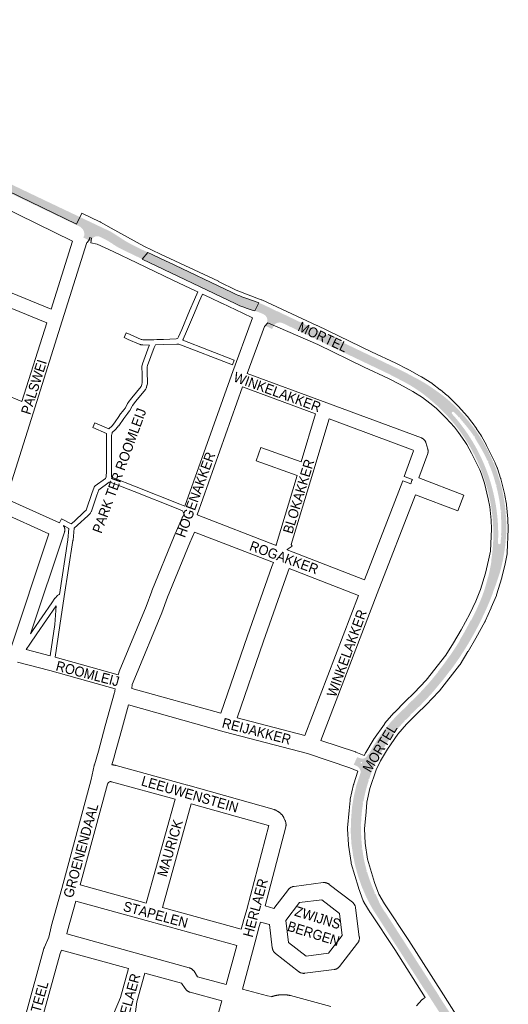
# Paper-space layout 'Layout1' of a CAD drawing. Header units: metres. Extents: x 123097 to 144122, y 392739 to 407589.
# Tile 502 of 510: x 138839 to 139216, y 402455 to 403215. Entities that reach past the tile are written whole.
import ezdxf
from ezdxf.enums import TextEntityAlignment as Align

# ---------------------------------------------------------------- set-up
doc = ezdxf.new("R2010")
doc.units = ezdxf.units.M
doc.header["$MEASUREMENT"] = 0
for name, color, linetype, lineweight in [('gs-anno-wegen algemeen tekst', 7, 'Continuous', 0), ('gs-knt-paden', 7, 'Continuous', 0), ('gs-knt-wegen algemeen', 7, 'Continuous', 0), ('ir-ARC-asfalt-hoofdwegen-te inspecteren', 5, 'Continuous', 0)]:
    doc.layers.add(name, color=color, linetype=linetype, lineweight=lineweight)
doc.styles.add('Style-Arial', font='arial.ttf')

psp = doc.layouts.get("Layout1")

# ---------------------------------------------------------------- hatches: boundary and pattern name
at = {"layer": 'ir-ARC-asfalt-hoofdwegen-te inspecteren', "linetype": 'Continuous', "lineweight": 13, "extrusion": (0, 0, -1)}
h = psp.add_hatch(color=5, dxfattribs=at)
h.paths.add_polyline_path([(-138918.063, 403037.45, 0.0312413), (-138911.682, 403041.07, -0.0243256), (-138905.304, 403045.089), (-138900.883, 403047.304, -0.3606798), (-138894.577, 403045.421), (-138893.693, 403043.85), (-138893.519, 403043.937), (-138893.532, 403043.964), (-138893.245, 403044.105), (-138888.536, 403046.415), (-138888.242, 403046.559), (-138888.089, 403046.656), (-138888.744, 403048.358), (-138888.882, 403048.73, -0.1458204), (-138887.755, 403052.796, -0.1699004), (-138883.962, 403055.824), (-138858.397, 403068.104), (-138835.241, 403079.174), (-138822.564, 403085.172), (-138782.308, 403104.392), (-138774.73, 403108.01), (-138769.64, 403110.453), (-138742.91, 403123.283), (-138740.391, 403124.288, -0.1420269), (-138737.342, 403124.415, -0.1642696), (-138734.376, 403122.53), (-138729.229, 403125.796), (-138730.12, 403127.693, -0.1378181), (-138730.318, 403129.768, -0.1402567), (-138729.386, 403131.662), (-138724.263, 403136.359), (-138723.18, 403137.305), (-138722.123, 403138.281, 0.0167745), (-138719.7, 403140.746), (-138651.454, 403214.734), (-138646.71, 403219.745, -0.0489753), (-138645.748, 403220.518, -0.0437905), (-138644.785, 403221.036), (-138643.31, 403221.55, -0.0599803), (-138642.042, 403221.674, -0.0623102), (-138640.722, 403221.476), (-138638.717, 403220.976), (-138637.98, 403220.655), (-138637.508, 403221.277), (-138655.533, 403234.956, -0.157054), (-138653.121, 403229.96, -0.1770462), (-138654.434, 403223.9), (-138655.92, 403221.753), (-138656.083, 403221.866), (-138659.624, 403216.58), (-138660.722, 403215.099), (-138661.843, 403213.635), (-138662.485, 403212.822), (-138662.974, 403212.202), (-138664.128, 403210.788), (-138720.01, 403150.142), (-138721.679, 403148.415), (-138725.703, 403144.436), (-138727.82, 403142.463), (-138728.618, 403141.781, -0.0260045), (-138737.592, 403134.751, -0.0259936), (-138747.387, 403128.61), (-138754.528, 403124.999), (-138852.444, 403078.191), (-138860.09, 403074.545), (-138890.818, 403059.944), (-138891.481, 403059.63, -0.3353331), (-138891.917, 403059.423), (-138905.32, 403053.076, 0.0434332), (-138913.524, 403048.499), (-138917.209, 403046.105, -0.032521), (-138928.179, 403039.873), (-138937.823, 403035.201), (-138933.385, 403030.104)])
h.paths.add_polyline_path([(-138651.915, 403221.8), (-138648.459, 403226.738), (-138647.011, 403227.789, -0.2471646), (-138646.74, 403227.782, -0.2270153), (-138646.594, 403227.571), (-138647.097, 403225.973), (-138650.964, 403221.135, -0.2771344), (-138651.639, 403221.186, -0.2739094)], flags=16)
at = {"layer": 'ir-ARC-asfalt-hoofdwegen-te inspecteren', "linetype": 'Continuous', "lineweight": 13}
psp.add_hatch(color=5, dxfattribs=at).paths.add_polyline_path([(139002.999, 403004.14, 0.0326598), (139014.902, 402999.42), (139023.072, 402996.612), (139023.07, 402996.437), (139023.382, 402996.296), (139020.464, 402989.981), (139018.426, 402990.711, -0.0318854), (139005.783, 402995.392), (138933.385, 403030.104), (138937.823, 403035.201), (138941.157, 403033.586), (138952.478, 403028.201), (138953.349, 403027.885)])
h = psp.add_hatch(color=5, dxfattribs=at)
h.paths.add_polyline_path([(139200.183, 402372.853, 0.2923704), (139200.161, 402373.121), (139199.825, 402377.318), (139198.356, 402385.522), (139196.187, 402392.624), (139192.881, 402400.581), (139189.896, 402405.93), (139187.363, 402409.869, 0.3714798), (139187.186, 402410.144), (139163.167, 402447.49), (139163.361, 402447.641), (139162.68, 402448.673), (139152.748, 402464.096), (139152.415, 402464.604), (139152.258, 402464.503), (139110.89, 402528.85, 0.5907761), (139110.66, 402529.223), (139106.473, 402537.255), (139102.868, 402545.636), (139099.884, 402554.14), (139097.559, 402562.921), (139096.175, 402569.777), (139094.915, 402578.632), (139094.388, 402588.169), (139094.705, 402597.668), (139095.419, 402606.955), (139095.621, 402608.15, 0.2452563), (139095.66, 402608.378), (139096.905, 402615.736), (139098.959, 402624.383), (139100.553, 402629.051, 0.3112435), (139100.645, 402629.32), (139102.185, 402633.831, 0.1939099), (139099.64, 402638.382), (139098.957, 402638.628), (139096.72, 402639.66), (139099.324, 402645.373), (139101.402, 402644.73), (139102.765, 402644.366, 0.3369308), (139107.026, 402646.431), (139107.74, 402647.453), (139108.622, 402648.228), (139112.003, 402654.283), (139115.912, 402660.299), (139120.286, 402666.356), (139125.012, 402672.121), (139129.926, 402677.483), (139134.703, 402682.109), (139136.105, 402683.401), (139138.521, 402685.858), (139139.497, 402687.036), (139143.591, 402690.845, 0.0202709), (139153.179, 402701.071), (139153.316, 402701.031), (139153.718, 402701.498, 0.010093), (139161.224, 402710.551), (139161.776, 402711.218), (139161.674, 402711.397, 0.0244106), (139170.628, 402723.527), (139170.74, 402723.608), (139170.88, 402723.572), (139173.169, 402726.992), (139176.986, 402732.87), (139178.708, 402735.605), (139178.492, 402735.782, 0.0179411), (139186.962, 402751.006), (139187.276, 402751.046), (139187.5, 402751.433, 0.0212062), (139192.849, 402762.531, 0.0500573), (139200.296, 402784.427), (139200.418, 402784.469), (139200.524, 402784.856, 0.0241345), (139202.924, 402796.501), (139202.993, 402796.897), (139202.788, 402796.946, 0.0789651), (139202.952, 402837.774, 0.028308), (139199.727, 402853.007, 0.1249649), (139199.695, 402853.126, 0.0279093), (139194.837, 402867.689, 0.2287331), (139194.757, 402867.891, 0.0221159), (139189.756, 402878.985, 0.1702225), (139189.681, 402879.132, 0.0059661), (139188.162, 402882.044, 0.0922213), (139157.516, 402919.986, 0.0651193), (139134.071, 402936.009), (139123.856, 402941.329), (139072.341, 402965.912), (139072.089, 402966.223), (139061.146, 402971.436), (139041.788, 402980.657, 0.3540182), (139035.158, 402978.992), (139034.9, 402978.401), (139034.681, 402977.901), (139033.707, 402976.093), (139028.792, 402978.414), (139029.469, 402979.965), (139029.655, 402980.358), (139029.81, 402980.764, 0.2742805), (139028.602, 402986.474), (139027.517, 402987.185), (139025.804, 402988.042), (139023.051, 402989.178), (139020.464, 402989.981), (139023.382, 402996.296), (139024.789, 402995.752), (139027.36, 402994.671), (139037.617, 402989.721), (139037.739, 402989.684), (139037.815, 402989.759), (139132.142, 402944.695, -0.0107832), (139143.497, 402938.754, -0.0340785), (139155.946, 402931.442, -0.0232819), (139167.996, 402922.626, -0.0337697), (139178.776, 402912.444, -0.0233775), (139188.52, 402900.923, -0.0302146), (139196.603, 402888.848, -0.0313399), (139203.616, 402875.013, -0.0358332), (139208.573, 402861.652, -0.0395855), (139212.282, 402846.702, -0.0296728), (139214.144, 402831.862, -0.0297061), (139214.321, 402816.682), (139213.972, 402812.094), (139213.679, 402809.173), (139213.255, 402806.107), (139212.473, 402801.341), (139211.959, 402798.133), (139211.666, 402796.656), (139210.789, 402792.952), (139209.815, 402789.14, -0.0211881), (139204.192, 402772.827), (139204.304, 402772.686, -0.0178461), (139197.726, 402756.982), (139196.65, 402754.683, -0.013141), (139190.693, 402742.897, -0.0360356), (139171.257, 402712.323), (139171.127, 402712.355), (139171.017, 402712.206, -0.0200126), (139160.116, 402698.591), (139159.887, 402698.321), (139159.969, 402698.227, -0.0229736), (139144.803, 402682.194), (139141.021, 402678.698), (139140.911, 402678.712), (139140.316, 402678.085), (139140.559, 402677.764), (139139.709, 402676.948), (139136.813, 402674.105), (139136.532, 402674.39), (139135.997, 402673.865), (139136.277, 402673.579), (139136.545, 402673.842, 0.0372595), (139125.122, 402660.326), (139125.122, 402660.325), (139124.799, 402660.56), (139124.358, 402659.954), (139124.682, 402659.719), (139124.902, 402660.022, 0.0369092), (139115.702, 402645.114), (139115.704, 402645.113), (139115.349, 402645.299), (139115.002, 402644.634), (139115.356, 402644.449), (139115.53, 402644.781), (139114.152, 402642.058, 0.0267266), (139109.4, 402630.897), (139108.654, 402628.565), (139108.273, 402628.687), (139108.045, 402627.973), (139108.423, 402627.852, 0.0338712), (139104.143, 402610.992), (139104.144, 402610.992), (139103.751, 402611.064), (139103.614, 402610.327), (139104.008, 402610.254), (139104.076, 402610.623, 0.0401212), (139102.383, 402593.218), (139101.985, 402593.227), (139101.969, 402592.477), (139102.369, 402592.468, 0.0362024), (139103.28, 402575.162), (139103.281, 402575.162), (139102.884, 402575.114), (139102.975, 402574.369), (139103.373, 402574.418), (139103.371, 402574.418, 0.0414535), (139106.858, 402557.43), (139106.859, 402557.43), (139106.475, 402557.318), (139106.685, 402556.598), (139107.069, 402556.71), (139106.964, 402557.07, 0.0332493), (139113.003, 402540.771), (139113.004, 402540.771), (139112.639, 402540.608), (139112.945, 402539.923), (139113.31, 402540.087), (139113.157, 402540.429), (139114.68, 402537.316), (139116.886, 402532.188), (139120.072, 402526.727), (139120.367, 402526.17), (139120.597, 402526.322), (139162.555, 402461.1), (139162.452, 402460.968), (139162.999, 402460.222), (139170.024, 402449.321), (139171.301, 402447.576), (139195.602, 402409.936), (139199.952, 402402.91), (139203.485, 402396.404), (139203.266, 402396.294), (139203.305, 402396.225, -0.0928612), (139208.725, 402373.676), (139208.726, 402373.529), (139208.984, 402373.563), (139208.89, 402367.324), (139207.837, 402359.247), (139205.881, 402351.026), (139202.327, 402338.763), (139182.272, 402269.093), (139180.45, 402263.236), (139178.758, 402258.787), (139177.698, 402256.35), (139176.585, 402253.954), (139174.332, 402249.741), (139172.361, 402246.146), (139171.942, 402245.454), (139171.6, 402245.661), (139171.212, 402245.019), (139171.554, 402244.812), (139171.748, 402245.133), (139168.456, 402239.219), (139165.856, 402233.468), (139165.492, 402233.632), (139165.183, 402232.949), (139165.45, 402232.829), (139159.55, 402227.915, -0.0231958), (139161.701, 402234.359, -0.038131), (139164.285, 402239.757), (139165.325, 402241.471, 0.2055184), (139165.438, 402242.219), (139165.254, 402242.641), (139164.748, 402242.639, 0.1940099), (139164.103, 402242.235), (139163, 402240.564, 0.031909), (139160.01, 402235.078, 0.0532273), (139156.607, 402225.464), (139152.027, 402221.65), (139152.082, 402222.775), (139152.19, 402222.867), (139152.27, 402222.991), (139152.739, 402224.147), (139152.769, 402224.14), (139152.892, 402224.655), (139152.911, 402224.728, -0.1075421), (139163.198, 402246.751), (139165.453, 402249.873), (139165.456, 402249.87), (139165.896, 402250.478), (139165.892, 402250.481), (139166.575, 402251.426, 0.0627139), (139174.088, 402265.736), (139173.78, 402265.799), (139175.17, 402269.573), (139175.724, 402271.338), (139175.733, 402271.335), (139175.836, 402271.696), (139176.176, 402272.89), (139176.256, 402272.868), (139195.763, 402340.521), (139198.984, 402352.523), (139200.263, 402361.206), (139200.491, 402369.004)])
h.paths.add_polyline_path([(139178.634, 402907.094), (139178.144, 402907.662), (139178.448, 402907.923), (139178.937, 402907.355)], flags=16)
h.paths.add_polyline_path([(139206.61, 402855.201), (139206.424, 402855.927), (139206.811, 402856.027), (139206.998, 402855.3)], flags=16)
h.paths.add_polyline_path([(139210.193, 402835.083), (139210.111, 402835.829), (139210.509, 402835.872), (139210.59, 402835.127)], flags=16)
h.paths.add_polyline_path([(139154.647, 402228.37), (139154.647, 402229.37), (139155.647, 402229.37), (139155.647, 402228.37)], flags=16)
h.paths.add_polyline_path([(139101.974, 402640.607), (139101.974, 402641.607), (139102.974, 402641.607), (139102.974, 402640.607)], flags=16)
h.paths.add_polyline_path([(139174.045, 402911.906, 0.9671782), (139172.604, 402910.482), (139175.274, 402907.477, -0.0364506), (139187.258, 402891.038, -0.0727411), (139203.14, 402854.878, -0.0702365), (139208.223, 402816.018), (139208.067, 402810.835, 0.9315424), (139210.055, 402810.751), (139210.447, 402815.977), (139210.44, 402815.677), (139210.84, 402815.667), (139210.858, 402816.417), (139210.458, 402816.427), (139210.52, 402818.961), (139210.562, 402822.121), (139210.561, 402825.885), (139210.484, 402829.874), (139210.406, 402831.833), (139210.297, 402833.707), (139210.152, 402835.446), (139209.788, 402838.78), (139209.376, 402841.886), (139208.901, 402844.858), (139208.347, 402847.792), (139207.698, 402850.782), (139206.938, 402853.924), (139206.512, 402855.581), (139205.676, 402858.661), (139204.832, 402861.521), (139203.948, 402864.246), (139202.992, 402866.921), (139201.93, 402869.631), (139200.731, 402872.462), (139200.099, 402873.885), (139200.218, 402873.631), (139200.58, 402873.8), (139200.262, 402874.479), (139199.9, 402874.309), (139198.575, 402877.136), (139197.092, 402880.066), (139195.588, 402882.842), (139194.035, 402885.562), (139189.937, 402892.44), (139190.279, 402892.644), (139189.895, 402893.288), (139189.551, 402893.083), (139189.668, 402892.887), (139188.937, 402894.064), (139188.153, 402895.239), (139187.366, 402896.344), (139185.713, 402898.515), (139183.264, 402901.622), (139180.859, 402904.507), (139178.384, 402907.383)], flags=16)

# ---------------------------------------------------------------- linework, layer by layer
at = {"layer": 'gs-anno-wegen algemeen tekst', "color": 7, "linetype": 'Continuous', "flags": 128}
for points in [[(138745.728, 403039.469), (138863.103, 402991.456)], [(138890.849, 403042.858), (138871.814, 402982.433), (138849.318, 402911.021), (138828.487, 402844.895)], [(138863.103, 402991.456), (138879.65, 403043.983)], [(138859.78, 402980.909), (138741.545, 403029.274)], [(138840.616, 402920.074), (138859.78, 402980.909)], [(138966.503, 402839.257), (139002.357, 402940.339), (139002.372, 402940.381), (139018.504, 402984.709)], [(139027.817, 402978.077), (139014.601, 402941.761)], [(139027.819, 402978.08), (139027.817, 402978.077)], [(138717.684, 402971.124), (138840.616, 402920.074)], [(139014.601, 402941.761), (139075.982, 402919.02), (139148.986, 402891.974), (139149.233, 402891.875), (139149.476, 402891.765), (139149.712, 402891.643), (139149.943, 402891.51), (139150.166, 402891.366), (139150.383, 402891.211), (139150.592, 402891.046), (139150.792, 402890.871), (139150.984, 402890.687), (139151.167, 402890.494), (139151.34, 402890.292), (139151.504, 402890.081), (139151.656, 402889.864), (139151.799, 402889.639), (139151.93, 402889.407), (139152.05, 402889.17), (139152.158, 402888.926), (139152.254, 402888.678), (139152.339, 402888.426), (139153.896, 402883.361), (139153.965, 402883.115), (139154.023, 402882.865), (139154.07, 402882.614), (139154.104, 402882.36), (139154.127, 402882.105), (139154.138, 402881.849), (139154.137, 402881.594), (139154.124, 402881.338), (139154.1, 402881.083), (139154.063, 402880.83), (139154.015, 402880.579), (139153.955, 402880.33), (139153.884, 402880.084), (139153.802, 402879.846), (139153.801, 402879.841), (139153.799, 402879.838)], [(139010.875, 402931.389), (138975.792, 402832.48)], [(139067.298, 402910.485), (139010.875, 402931.389)], [(139153.799, 402879.838), (139146.906, 402861.076)], [(138828.487, 402844.895), (138869.564, 402826.415)], [(138831.05, 402726.536), (138861.435, 402817.988), (138825.154, 402834.312)], [(138872.672, 402824.234), (138872.751, 402824.126), (138872.9, 402823.901), (138873.038, 402823.67), (138873.164, 402823.431), (138873.278, 402823.187), (138873.381, 402822.937), (138873.471, 402822.683), (138873.548, 402822.424), (138873.613, 402822.163), (138873.665, 402821.898), (138873.704, 402821.631), (138873.729, 402821.362), (138873.742, 402821.093), (138873.741, 402820.823), (138873.727, 402820.554), (138873.7, 402820.285), (138873.66, 402820.019), (138873.607, 402819.754), (138873.541, 402819.493), (138873.462, 402819.235), (138847.388, 402740.759)], [(138843.843, 402728.517), (138862.409, 402723.664)], [(138866.319, 402722.62), (138914.807, 402709.113)], [(138912.52, 402698.311), (138862.126, 402712.348), (138837.112, 402718.886)]]:
    psp.add_lwpolyline(points, dxfattribs=at)
for points in [[(139036.864, 402808.921), (139036.865, 402808.97), (139036.886, 402809.231), (139036.919, 402809.491), (139036.964, 402809.749), (139037.022, 402810.004), (139037.091, 402810.257), (139052.986, 402862.996), (139021.387, 402874.212, -0.3852218), (139021.381, 402874.224), (139025.06, 402884.592, -0.3852232), (139025.072, 402884.598), (139056.17, 402873.56), (139067.298, 402910.485)], [(139077.652, 402906.649), (139065.053, 402864.843), (139048.414, 402809.637), (139049.224, 402808.479, -0.3903688), (139049.222, 402808.466), (139045.25, 402805.686)], [(139141.957, 402859.807), (139135.571, 402862.153, -0.3866372), (139135.566, 402862.165), (139142.816, 402881.899), (139142.605, 402882.586), (139077.652, 402906.649)]]:
    psp.add_lwpolyline(points, format="xyb", dxfattribs=at)
at = {"layer": 'gs-knt-paden', "color": 7, "linetype": 'Continuous', "flags": 128}
for points in [[(138869.564, 402826.415), (138871.156, 402829.519, -0.3689777), (138871.169, 402829.523), (138878.707, 402825.657), (138880.88, 402827.503), (138888.698, 402834.765), (138890.209, 402836.228), (138890.584, 402836.892), (138894.691, 402848.99), (138894.696, 402849.006), (138896.399, 402853.891), (138896.432, 402853.978), (138896.469, 402854.065), (138896.51, 402854.149), (138896.555, 402854.231), (138896.603, 402854.311), (138896.656, 402854.389), (138896.712, 402854.465), (138896.771, 402854.537), (138896.834, 402854.607), (138896.899, 402854.674), (138896.968, 402854.737), (138897.04, 402854.797), (138897.114, 402854.854), (138905.194, 402860.732), (138905.445, 402861.084), (138905.783, 402861.929), (138905.821, 402866.164), (138905.858, 402893.79), (138905.859, 402893.848), (138905.907, 402895.435), (138905.908, 402895.462), (138895.391, 402899.994, -0.3846669), (138895.386, 402900.007), (138896.97, 402903.681, -0.3846707), (138896.982, 402903.686), (138907.734, 402899.053), (138910.179, 402901.235), (138912.099, 402903.671), (138915.963, 402909.381), (138915.998, 402909.43), (138916.034, 402909.478), (138919.217, 402913.623), (138919.244, 402913.658), (138920.469, 402915.183), (138922.177, 402918.532), (138922.214, 402918.601), (138922.254, 402918.668), (138922.296, 402918.734), (138922.668, 402919.291), (138922.67, 402919.295), (138922.672, 402919.298), (138922.715, 402919.361), (138922.763, 402919.424), (138925.461, 402922.845), (138925.483, 402922.873), (138932.683, 402931.684), (138932.928, 402932.178), (138933.246, 402933.504), (138933.448, 402934.582), (138933.345, 402942.821), (138933.283, 402945.251), (138933.19, 402946.835), (138933.187, 402946.927), (138933.188, 402947.019), (138933.193, 402947.11), (138933.203, 402947.202), (138933.216, 402947.293), (138933.234, 402947.383), (138933.581, 402948.965), (138933.603, 402949.056), (138933.63, 402949.147), (138933.66, 402949.236), (138938.946, 402963.426), (138938.978, 402963.506), (138939.014, 402963.585), (138939.045, 402963.648), (138933.872, 402963.767), (138933.784, 402963.772), (138933.697, 402963.781), (138932.456, 402963.941), (138932.36, 402963.956), (138932.265, 402963.976), (138932.171, 402963.999), (138932.078, 402964.028), (138931.369, 402964.264), (138931.282, 402964.295), (138931.195, 402964.331), (138922.69, 402968.068), (138919.612, 402969.379, -0.3847898), (138919.607, 402969.392), (138921.175, 402973.073, -0.3847871), (138921.187, 402973.077), (138924.276, 402971.762), (138924.297, 402971.753), (138932.727, 402968.049), (138933.163, 402967.904), (138934.08, 402967.785), (138940.574, 402967.724), (138942.553, 402967.777), (138944.691, 402967.836), (138949.758, 402968.088), (138949.798, 402968.09), (138959.749, 402968.389), (138960.347, 402968.683), (138960.87, 402968.94), (138961.538, 402969.899), (138964.019, 402975.689), (138970.093, 402990.095), (138973.717, 402998.784), (138973.74, 402998.837), (138976.437, 403004.814), (138975.177, 403005.383), (138975.146, 403005.397), (138957.157, 403013.885), (138929.343, 403027.121), (138929.336, 403027.125), (138910.948, 403035.967), (138898.789, 403041.653), (138893.739, 403042.665, -0.3704492), (138893.732, 403042.676), (138894.416, 403046.088)], [(139018.504, 402984.709), (139011.06, 402988.278), (138994.809, 402995.948), (138994.798, 402995.953), (138986.134, 403000.105), (138986.114, 403000.116), (138980.072, 403003.097), (138977.416, 402997.21), (138973.802, 402988.544), (138973.799, 402988.537), (138967.717, 402974.111), (138965.153, 402968.127), (138965.119, 402968.053), (138965.082, 402967.98), (138965.042, 402967.908), (138965, 402967.838), (138964.954, 402967.77), (138964.766, 402967.5), (139004.488, 402952.105, -0.3540682), (139004.493, 402952.094), (139003.047, 402948.362, -0.3540719), (139003.036, 402948.357), (138961.853, 402964.318), (138960.864, 402964.481), (138960.776, 402964.454), (138960.683, 402964.431), (138960.59, 402964.413), (138960.495, 402964.399), (138960.4, 402964.389), (138960.305, 402964.384), (138949.938, 402964.073), (138943.78, 402963.789), (138942.653, 402961.86), (138937.477, 402947.965), (138937.22, 402946.792), (138937.298, 402945.452), (138937.3, 402945.387), (138937.364, 402942.911), (138937.365, 402942.884), (138937.47, 402934.433), (138937.469, 402934.354), (138937.466, 402934.274), (138937.459, 402934.195), (138937.449, 402934.116), (138937.436, 402934.038), (138937.188, 402932.715), (138937.178, 402932.666), (138937.167, 402932.617), (138936.785, 402931.02), (138936.762, 402930.932), (138936.734, 402930.845), (138936.703, 402930.76), (138936.668, 402930.676), (138936.63, 402930.593), (138936.182, 402929.692), (138936.14, 402929.612), (138936.095, 402929.535), (138936.046, 402929.459), (138935.994, 402929.386), (138935.939, 402929.315), (138928.607, 402920.343), (138925.97, 402916.998), (138925.705, 402916.602), (138923.957, 402913.172), (138923.918, 402913.099), (138923.876, 402913.028), (138923.831, 402912.959), (138923.783, 402912.891), (138923.733, 402912.826), (138922.392, 402911.157), (138919.259, 402907.078), (138915.388, 402901.357), (138915.346, 402901.298), (138915.302, 402901.24), (138913.228, 402898.608), (138913.172, 402898.54), (138913.113, 402898.475), (138913.051, 402898.412), (138912.987, 402898.352), (138910.4, 402896.044), (138910.195, 402895.702), (138909.915, 402894.972), (138909.878, 402893.755), (138909.841, 402866.151), (138909.841, 402866.136), (138909.803, 402861.987), (138910.604, 402861.325), (138928.759, 402854.236), (138962.459, 402840.928), (138962.481, 402840.92), (138966.254, 402839.38), (138966.33, 402839.347), (138966.404, 402839.311), (138966.477, 402839.272), (138966.503, 402839.257)], [(139030.484, 402980.781), (139030.498, 402980.766, -0.3902844), (139030.498, 402980.753), (139027.819, 402978.08)]]:
    psp.add_lwpolyline(points, format="xyb", dxfattribs=at)
for points in [[(139027.819, 402978.08), (139027.817, 402978.077)], [(138966.082, 402832.636), (138965.66, 402833.552), (138964.557, 402835.713), (138964.503, 402835.752), (138960.972, 402837.194), (138927.286, 402850.495), (138908.688, 402857.76), (138907.894, 402857.728), (138899.988, 402851.974), (138898.495, 402847.69), (138894.33, 402835.421), (138894.298, 402835.333), (138894.262, 402835.246), (138894.221, 402835.161), (138894.177, 402835.078), (138893.566, 402833.997), (138893.517, 402833.914), (138893.463, 402833.834), (138893.406, 402833.757), (138893.346, 402833.682), (138893.282, 402833.611), (138893.214, 402833.542), (138891.479, 402831.862), (138891.449, 402831.833), (138883.583, 402824.527), (138883.517, 402824.468), (138880.913, 402822.256), (138880.071, 402812.919), (138880.064, 402812.856), (138880.055, 402812.793), (138873.338, 402769.388), (138869.927, 402747.235), (138866.319, 402722.62)], [(138847.388, 402740.759), (138848.935, 402742.982), (138863.668, 402764.57), (138863.681, 402764.59), (138866.134, 402768.094), (138866.192, 402768.173), (138866.254, 402768.248), (138866.32, 402768.321), (138868.137, 402770.245), (138868.202, 402770.311), (138868.271, 402770.375), (138868.343, 402770.435), (138868.417, 402770.491), (138868.494, 402770.545), (138868.573, 402770.594), (138868.655, 402770.64), (138868.738, 402770.682), (138869.529, 402771.056), (138876.073, 402813.344), (138876.861, 402822.085), (138872.672, 402824.234)], [(138862.409, 402723.664), (138865.95, 402747.825), (138865.952, 402747.84), (138866.961, 402762.264), (138852.25, 402740.708), (138852.24, 402740.693), (138846.626, 402732.627), (138843.843, 402728.517)]]:
    psp.add_lwpolyline(points, dxfattribs=at)
at = {"layer": 'gs-knt-wegen algemeen', "color": 7, "linetype": 'Continuous', "flags": 128}
for points in [[(138634.458, 403211.605), (138648.28, 403198.576), (138674.005, 403176.809), (138674.025, 403176.792), (138721.551, 403136.244), (138728.53, 403130.426), (138737.314, 403126.226), (138769.545, 403111.279), (138807.417, 403093.826), (138807.569, 403093.754), (138829.787, 403082.807), (138882.714, 403056.975)], [(138879.65, 403043.983), (138824.066, 403071.112), (138824.044, 403071.122), (138801.891, 403082.037), (138769.348, 403097.034)], [(138909.613, 403053.829), (138934.735, 403040.161), (138947.688, 403033.931), (138992.23, 403012.937), (138992.4, 403012.853), (139005.908, 403005.997), (139025.354, 402998.702), (139025.578, 402998.613), (139025.798, 402998.516), (139068.294, 402978.874), (139068.408, 402978.821), (139110.356, 402958.441), (139129.088, 402949.675), (139129.268, 402949.588), (139138.15, 402945.094), (139138.385, 402944.969), (139148.782, 402939.163), (139149.005, 402939.032), (139156.93, 402934.184), (139157.122, 402934.062), (139157.31, 402933.932), (139157.494, 402933.797), (139163.55, 402929.151), (139163.698, 402929.035), (139168.846, 402924.843), (139169.016, 402924.7), (139169.181, 402924.552), (139169.34, 402924.397), (139177.241, 402916.493), (139177.362, 402916.368), (139177.48, 402916.24), (139184.181, 402908.777), (139184.305, 402908.635), (139184.425, 402908.49), (139187.952, 402904.071), (139188.053, 402903.941), (139188.152, 402903.808), (139191.432, 402899.24), (139191.58, 402899.025), (139194.956, 402893.817), (139195.096, 402893.599), (139195.228, 402893.377), (139199.117, 402886.469), (139199.209, 402886.299), (139199.296, 402886.127), (139205.773, 402872.837), (139205.856, 402872.66), (139205.934, 402872.481), (139207.467, 402868.788), (139207.563, 402868.542), (139207.649, 402868.292), (139210.071, 402860.79), (139210.137, 402860.573), (139210.195, 402860.354), (139213.26, 402847.972), (139213.303, 402847.787), (139213.341, 402847.601), (139214.61, 402840.792), (139214.656, 402840.508), (139214.69, 402840.223), (139215.729, 402829.422), (139215.745, 402829.225), (139215.755, 402829.027), (139216.002, 402821.97), (139216.006, 402821.722), (139216, 402821.475), (139215.258, 402803.434), (139215.242, 402803.173), (139215.216, 402802.912), (139215.179, 402802.652), (139215.131, 402802.394), (139213.567, 402794.769), (139213.525, 402794.579), (139211.102, 402784.329), (139211.052, 402784.131), (139210.996, 402783.935), (139207.009, 402770.807), (139206.942, 402770.598), (139206.867, 402770.391), (139206.786, 402770.187), (139202.9, 402760.896), (139202.824, 402760.722), (139198.181, 402750.472), (139198.072, 402750.244), (139197.955, 402750.021), (139191.04, 402737.448), (139190.953, 402737.294), (139184.947, 402727.043), (139184.883, 402726.936), (139178.827, 402717.04), (139178.689, 402716.824), (139178.542, 402716.614), (139178.388, 402716.409), (139162.792, 402696.615), (139162.606, 402696.389), (139162.41, 402696.172), (139152.718, 402685.921), (139152.597, 402685.796), (139152.472, 402685.674), (139145.583, 402679.13), (139137.476, 402670.922), (139130.879, 402663.317), (139122.824, 402651.716), (139117.325, 402642.545), (139113.936, 402635.628), (139113.915, 402635.586), (139109.249, 402621.194), (139106.798, 402610.582), (139106.229, 402603.291), (139106.221, 402603.195), (139105.002, 402590.079), (139105.568, 402579.012), (139107.469, 402566.648), (139112.788, 402548.73), (139116.087, 402539.665), (139120.536, 402532.292), (139139.288, 402503.926), (139139.356, 402503.821), (139165.94, 402461.871), (139197.441, 402412.334)], [(138893.055, 403046.744), (138893.004, 403046.47), (138892.93, 403046.159), (138892.841, 403045.852), (138892.737, 403045.55), (138892.618, 403045.253), (138892.485, 403044.963), (138892.338, 403044.679), (138892.177, 403044.403), (138892.003, 403044.135), (138891.816, 403043.876), (138891.616, 403043.627), (138891.405, 403043.387), (138891.182, 403043.159), (138890.947, 403042.941), (138890.849, 403042.858)], [(138894.416, 403046.088), (138893.055, 403046.744)], [(139104.896, 402646.769), (139105.754, 402648.521), (139105.88, 402648.766), (139106.017, 402649.005), (139111.77, 402658.598), (139111.885, 402658.782), (139112.005, 402658.962), (139120.383, 402671.031), (139120.52, 402671.22), (139120.664, 402671.405), (139120.813, 402671.584), (139127.778, 402679.613), (139127.919, 402679.77), (139128.064, 402679.922), (139136.392, 402688.354), (139136.54, 402688.499), (139143.378, 402694.994), (139152.747, 402704.903), (139167.922, 402724.164), (139173.745, 402733.679), (139179.674, 402743.8), (139186.425, 402756.074), (139190.925, 402766.008), (139194.647, 402774.906), (139198.479, 402787.523), (139200.832, 402797.48), (139202.271, 402804.495), (139202.981, 402821.762), (139202.75, 402828.373), (139201.757, 402838.689), (139200.576, 402845.028), (139197.611, 402857.006), (139195.34, 402864.04), (139193.983, 402867.309), (139187.677, 402880.25), (139184.009, 402886.764), (139181.847, 402889.978), (139181.758, 402890.113), (139181.673, 402890.25), (139180.704, 402891.858), (139177.673, 402896.078), (139174.367, 402900.219), (139167.908, 402907.412), (139160.367, 402914.957), (139155.551, 402918.878), (139149.842, 402923.257), (139142.321, 402927.858), (139132.153, 402933.536), (139123.479, 402937.925), (139104.795, 402946.669), (139104.709, 402946.709), (139069.049, 402964.034), (139030.484, 402980.781)], [(138914.807, 402709.113), (138915.748, 402711.435), (138915.761, 402711.468), (138936.435, 402761.678), (138940.975, 402773.616), (138941.03, 402773.755), (138958.218, 402816.002), (138958.259, 402816.101), (138964.264, 402830.189)], [(138964.264, 402830.189), (138964.265, 402830.192), (138964.267, 402830.195)], [(138964.264, 402830.189), (138964.265, 402830.192), (138964.267, 402830.195)], [(138964.267, 402830.195), (138964.284, 402830.235), (138964.35, 402830.38), (138964.418, 402830.525), (138964.491, 402830.667), (138964.567, 402830.808), (138964.647, 402830.946), (138964.729, 402831.083), (138964.816, 402831.217), (138964.905, 402831.35), (138964.998, 402831.479), (138965.093, 402831.608), (138965.193, 402831.732), (138965.294, 402831.856), (138965.399, 402831.976), (138965.507, 402832.094), (138965.618, 402832.209), (138965.731, 402832.322), (138965.848, 402832.431), (138965.966, 402832.538), (138966.082, 402832.636)], [(138975.792, 402832.48), (139036.864, 402808.921)], [(138973.776, 402819.303), (138970.258, 402811.046), (138953.118, 402768.918), (138948.573, 402756.967), (138948.508, 402756.803), (138927.807, 402706.527), (138925.739, 402701.425), (138925.573, 402698.513)], [(139034.693, 402795.803), (138973.776, 402819.303)], [(139045.25, 402805.686), (139045.33, 402805.654), (139045.337, 402805.652), (139045.344, 402805.649), (139105.025, 402782.469)], [(138994.276, 402679.311), (139014.794, 402739.166), (139014.809, 402739.209), (139033.545, 402792.636), (139033.568, 402792.701), (139034.693, 402795.803)], [(139046.837, 402791.102), (139045.82, 402788.295), (139027.103, 402734.922), (139006.871, 402675.903)], [(139100.344, 402770.32), (139046.837, 402791.102)], [(139058.935, 402662.211), (139100.344, 402770.32)], [(138912.385, 402695.935), (138912.421, 402696.582), (138912.52, 402698.311)], [(138925.573, 402698.513), (138994.276, 402679.311)], [(138861.399, 402506.347), (138863.205, 402514.449), (138863.243, 402514.611), (138863.286, 402514.772), (138871.378, 402543.941), (138894.193, 402628.114), (138896.393, 402638.892), (138896.458, 402639.193), (138896.537, 402639.49), (138899.627, 402650.101), (138904.815, 402669.541), (138904.839, 402669.629), (138912.128, 402695.468), (138912.383, 402695.931)], [(138912.383, 402695.931), (138912.385, 402695.935)], [(138912.383, 402695.931), (138912.385, 402695.935)], [(138922.911, 402685.738), (138917.383, 402666.139), (138912.188, 402646.672), (138912.148, 402646.531), (138910.111, 402639.536)], [(139099.949, 402634.725), (139093.72, 402637.206), (139061.059, 402648.19), (138996.786, 402665.092), (138996.69, 402665.118), (138922.911, 402685.738)], [(139006.871, 402675.903), (139058.935, 402662.211)], [(139071.432, 402658.438), (139098.039, 402649.49), (139098.207, 402649.431), (139098.373, 402649.368), (139104.896, 402646.769)], [(138910.111, 402639.536), (138910.199, 402639.53), (138910.3, 402639.523), (138910.4, 402639.516), (138910.501, 402639.507), (138910.601, 402639.498), (138910.701, 402639.489), (138910.802, 402639.478), (138910.902, 402639.467), (138911.002, 402639.456), (138911.102, 402639.444), (138911.202, 402639.431), (138911.302, 402639.417), (138911.402, 402639.403), (138911.502, 402639.388), (138911.601, 402639.372), (138911.701, 402639.356), (138911.8, 402639.34), (138911.9, 402639.322), (138911.999, 402639.304), (138912.098, 402639.285), (138912.197, 402639.266), (138912.296, 402639.246), (138912.394, 402639.225), (138912.493, 402639.204), (138912.591, 402639.182), (138912.689, 402639.159), (138912.788, 402639.136), (138912.886, 402639.112), (138912.983, 402639.088), (138913.081, 402639.063), (138913.178, 402639.037), (138913.276, 402639.011)], [(138913.276, 402639.011), (138968.55, 402623.785), (138968.59, 402623.774), (139035.201, 402604.96), (139035.469, 402604.878), (139035.734, 402604.784), (139035.994, 402604.679), (139036.25, 402604.563), (139036.5, 402604.436), (139038.193, 402603.531), (139038.444, 402603.39), (139038.689, 402603.237), (139038.927, 402603.074), (139039.157, 402602.9), (139039.38, 402602.716), (139040.35, 402601.878), (139040.563, 402601.685), (139040.768, 402601.483), (139040.964, 402601.272), (139041.15, 402601.053), (139041.957, 402600.058), (139042.126, 402599.841), (139042.285, 402599.617), (139042.435, 402599.386), (139042.574, 402599.15), (139042.704, 402598.907), (139042.823, 402598.66), (139043.651, 402596.841)], [(139151.735, 402459.962), (139128.392, 402496.798), (139109.601, 402525.224), (139109.459, 402525.45), (139104.612, 402533.479), (139104.456, 402533.753), (139104.313, 402534.035), (139104.184, 402534.323), (139104.069, 402534.617), (139100.485, 402544.463), (139100.421, 402544.649), (139100.362, 402544.836), (139094.861, 402563.367), (139094.784, 402563.652), (139094.719, 402563.94), (139094.668, 402564.23), (139092.649, 402577.36), (139092.619, 402577.578), (139092.596, 402577.797), (139092.582, 402578.017), (139091.976, 402589.883), (139091.967, 402590.195), (139091.974, 402590.506), (139091.995, 402590.817), (139093.252, 402604.351), (139093.855, 402612.079), (139093.878, 402612.321), (139093.91, 402612.561), (139093.952, 402612.8), (139094.002, 402613.038), (139096.626, 402624.399), (139096.695, 402624.672), (139096.776, 402624.942), (139099.949, 402634.725)], [(138908.012, 402626.266), (138907.983, 402626.25), (138907.955, 402626.234), (138907.927, 402626.219), (138907.899, 402626.203), (138907.871, 402626.186), (138907.844, 402626.169), (138907.817, 402626.152), (138907.79, 402626.135), (138907.763, 402626.117), (138907.737, 402626.099), (138907.711, 402626.08), (138907.685, 402626.061), (138907.659, 402626.042), (138907.634, 402626.022), (138907.608, 402626.002), (138907.583, 402625.982), (138907.559, 402625.962), (138907.534, 402625.941), (138907.51, 402625.92), (138907.486, 402625.898), (138907.463, 402625.876), (138907.439, 402625.854), (138907.416, 402625.832), (138907.394, 402625.809), (138907.371, 402625.786), (138907.349, 402625.763), (138907.327, 402625.74), (138907.305, 402625.716), (138907.284, 402625.692), (138907.263, 402625.667), (138907.243, 402625.643), (138907.222, 402625.618), (138907.202, 402625.593), (138907.183, 402625.567), (138907.164, 402625.542), (138907.145, 402625.516), (138907.126, 402625.49), (138907.108, 402625.463), (138907.09, 402625.437), (138907.072, 402625.41), (138907.055, 402625.383), (138907.038, 402625.355), (138907.021, 402625.328), (138907.005, 402625.3), (138906.989, 402625.272), (138906.974, 402625.244), (138906.959, 402625.216), (138906.944, 402625.187), (138906.929, 402625.158), (138906.916, 402625.13), (138906.902, 402625.101), (138906.889, 402625.071), (138906.876, 402625.042), (138906.863, 402625.012), (138906.851, 402624.983), (138906.839, 402624.953), (138906.828, 402624.923), (138906.817, 402624.893), (138906.806, 402624.862), (138906.796, 402624.832), (138906.787, 402624.801), (138906.777, 402624.771), (138906.768, 402624.74), (138906.759, 402624.708), (138885.635, 402546.771)], [(138908.02, 402626.27), (138908.017, 402626.268), (138908.012, 402626.266)], [(138908.02, 402626.27), (138908.017, 402626.268), (138908.012, 402626.266)], [(138958.811, 402612.963), (138909.827, 402626.456), (138909.77, 402626.471), (138909.714, 402626.484), (138909.657, 402626.496), (138909.599, 402626.507), (138909.542, 402626.516), (138909.484, 402626.524), (138909.427, 402626.531), (138909.369, 402626.537), (138909.311, 402626.541), (138909.253, 402626.543), (138909.194, 402626.545), (138909.136, 402626.545), (138909.078, 402626.544), (138909.02, 402626.541), (138908.962, 402626.537), (138908.904, 402626.532), (138908.846, 402626.525), (138908.789, 402626.517), (138908.731, 402626.507), (138908.674, 402626.497), (138908.617, 402626.485), (138908.56, 402626.471), (138908.504, 402626.457), (138908.448, 402626.441), (138908.393, 402626.424), (138908.337, 402626.405), (138908.283, 402626.385), (138908.228, 402626.364), (138908.175, 402626.342), (138908.121, 402626.318), (138908.069, 402626.294), (138908.02, 402626.27)], [(138936.631, 402532.703), (138958.811, 402612.963)], [(138971.352, 402609.465), (138949.184, 402529.245)], [(139031.074, 402592.573), (139030.983, 402592.622), (138971.352, 402609.465)], [(139009.817, 402512.561), (139011.279, 402518.134), (139011.323, 402518.294), (139014.107, 402527.898), (139031.074, 402592.573)], [(139044.271, 402591.568), (139028.292, 402530.661)], [(139043.651, 402596.841), (139043.653, 402596.838), (139043.654, 402596.835)], [(139043.651, 402596.841), (139043.653, 402596.838), (139043.654, 402596.835)], [(139043.654, 402596.835), (139043.681, 402596.777), (139043.744, 402596.63), (139043.803, 402596.482), (139043.859, 402596.332), (139043.911, 402596.181), (139043.959, 402596.028), (139044.023, 402595.81), (139044.266, 402594.897), (139044.338, 402594.6), (139044.395, 402594.3), (139044.439, 402593.997), (139044.468, 402593.693), (139044.483, 402593.387), (139044.483, 402593.082), (139044.47, 402592.776), (139044.442, 402592.472), (139044.399, 402592.169), (139044.343, 402591.869), (139044.273, 402591.576), (139044.272, 402591.571), (139044.271, 402591.568)], [(138885.635, 402546.771), (138936.631, 402532.703)], [(139077.882, 402547.23), (139095.73, 402533.357), (139095.977, 402533.155), (139096.214, 402532.942), (139096.44, 402532.717), (139096.654, 402532.481), (139096.857, 402532.235), (139097.048, 402531.979), (139097.225, 402531.715), (139097.39, 402531.442), (139097.541, 402531.161), (139097.678, 402530.873), (139097.801, 402530.579), (139097.91, 402530.279), (139098.003, 402529.975), (139098.082, 402529.666), (139098.145, 402529.353), (139098.193, 402529.038), (139101.039, 402506.654), (139101.071, 402506.336), (139101.088, 402506.017), (139101.09, 402505.698), (139101.075, 402505.379), (139101.045, 402505.06), (139100.999, 402504.744), (139100.938, 402504.431), (139100.862, 402504.12), (139100.77, 402503.814), (139100.664, 402503.513), (139100.542, 402503.217), (139100.407, 402502.928), (139100.257, 402502.646), (139100.094, 402502.371), (139099.918, 402502.105), (139099.728, 402501.847), (139085.84, 402483.911), (139085.639, 402483.664), (139085.425, 402483.426), (139085.2, 402483.199), (139084.964, 402482.984), (139084.718, 402482.78), (139084.462, 402482.589), (139084.197, 402482.411), (139083.924, 402482.245), (139083.643, 402482.094), (139083.354, 402481.956), (139083.06, 402481.832), (139082.76, 402481.724), (139082.454, 402481.63), (139082.145, 402481.551), (139081.832, 402481.487), (139081.516, 402481.439), (139058.952, 402478.564), (139058.65, 402478.533), (139058.348, 402478.516), (139058.044, 402478.513), (139057.741, 402478.524), (139057.439, 402478.549), (139057.138, 402478.588), (139056.84, 402478.641), (139056.544, 402478.708), (139056.252, 402478.789), (139055.964, 402478.883), (139055.68, 402478.99), (139055.402, 402479.111), (139055.13, 402479.244), (139054.864, 402479.39), (139054.605, 402479.548), (139054.354, 402479.718), (139054.111, 402479.9), (139036.337, 402493.841), (139036.093, 402494.042), (139035.858, 402494.256), (139035.634, 402494.48), (139035.422, 402494.715), (139035.221, 402494.96), (139035.032, 402495.215), (139034.856, 402495.479), (139034.693, 402495.75), (139034.543, 402496.03), (139034.407, 402496.316), (139034.286, 402496.609), (139034.178, 402496.907), (139034.085, 402497.21), (139034.008, 402497.517), (139033.945, 402497.828), (139033.897, 402498.141), (139031.605, 402516.156), (139024.826, 402518.11)], [(139028.292, 402530.661), (139035.082, 402528.704), (139046.327, 402543.218), (139046.528, 402543.465), (139046.742, 402543.703), (139046.967, 402543.929), (139047.203, 402544.145), (139047.449, 402544.348), (139047.705, 402544.539), (139047.969, 402544.718), (139048.243, 402544.883), (139048.523, 402545.035), (139048.812, 402545.172), (139049.106, 402545.295), (139049.406, 402545.404), (139049.711, 402545.498), (139050.021, 402545.577), (139050.334, 402545.641), (139050.649, 402545.689), (139073.063, 402548.548), (139073.363, 402548.579), (139073.664, 402548.596), (139073.966, 402548.599), (139074.267, 402548.589), (139074.568, 402548.564), (139074.867, 402548.526), (139075.164, 402548.474), (139075.458, 402548.408), (139075.749, 402548.328), (139076.036, 402548.235), (139076.318, 402548.129), (139076.595, 402548.01), (139076.867, 402547.878), (139077.132, 402547.734), (139077.389, 402547.578), (139077.64, 402547.409), (139077.882, 402547.23)], [(138882.191, 402534.215), (138875.877, 402511.452), (138875.312, 402508.918)], [(139006.468, 402499.978), (138939.442, 402518.421), (138882.191, 402534.215)], [(138949.184, 402529.245), (139009.817, 402512.561)], [(139054.969, 402533.114), (139044.321, 402519.37), (139046.476, 402502.436), (139060.006, 402491.824), (139077.196, 402494.014), (139087.783, 402507.687), (139085.616, 402524.728), (139072.027, 402535.29), (139054.969, 402533.114)], [(139024.826, 402518.11), (139023.852, 402514.75), (139020.739, 402502.884), (139020.727, 402502.839), (139010.891, 402466.408)], [(138875.312, 402508.918), (138932.589, 402493.065), (138969.753, 402482.779), (138970.051, 402482.689), (138970.344, 402482.584), (138970.632, 402482.466), (138970.915, 402482.334), (138971.19, 402482.189), (138971.458, 402482.03), (138971.719, 402481.859), (138971.971, 402481.676), (138972.214, 402481.481), (138972.447, 402481.274), (138972.67, 402481.057), (138972.882, 402480.829), (138973.084, 402480.591), (138973.273, 402480.344), (138973.451, 402480.088), (138976.207, 402475.908), (138998.333, 402469.848)], [(138814.761, 402343.173), (138814.965, 402343.714), (138815.622, 402344.947), (138857.661, 402497.757), (138857.73, 402497.991), (138857.808, 402498.221), (138857.894, 402498.449), (138857.989, 402498.674), (138861.398, 402506.344)], [(138861.398, 402506.344), (138861.399, 402506.347)], [(138861.398, 402506.344), (138861.399, 402506.347)], [(138998.333, 402469.848), (139006.468, 402499.978)], [(138922.874, 402482.244), (138871.282, 402496.524), (138870.085, 402493.832), (138828.573, 402342.94)], [(138881.413, 402332.414), (138884.587, 402360.547), (138884.617, 402360.775), (138885.73, 402368.257), (138885.772, 402368.505), (138885.823, 402368.751), (138888.844, 402381.957), (138888.871, 402382.07), (138892.113, 402395.157), (138892.178, 402395.4), (138895.393, 402406.509), (138895.45, 402406.698), (138895.513, 402406.884), (138901.871, 402424.736), (138901.94, 402424.92), (138902.014, 402425.101), (138916.8, 402459.85), (138922.874, 402482.244)], [(138935.422, 402478.771), (138929.36, 402456.418), (138924.691, 402422.015), (138924.663, 402421.83), (138924.63, 402421.646), (138920.42, 402400.045), (138920.352, 402399.735), (138919.166, 402394.913), (138919.105, 402394.686), (138914.588, 402378.818), (138914.543, 402378.665), (138911.74, 402369.66), (138911.673, 402369.457), (138911.6, 402369.257), (138903.332, 402347.777), (138903.234, 402347.536), (138903.127, 402347.3)], [(138994.893, 402457.291), (138970.402, 402463.998), (138970.103, 402464.088), (138969.808, 402464.192), (138969.519, 402464.31), (138969.235, 402464.442), (138968.958, 402464.588), (138968.689, 402464.746), (138968.427, 402464.917), (138968.174, 402465.101), (138967.93, 402465.297), (138967.695, 402465.504), (138967.471, 402465.722), (138967.258, 402465.95), (138967.056, 402466.189), (138966.865, 402466.437), (138966.687, 402466.694), (138963.925, 402470.882), (138935.422, 402478.771)], [(139010.891, 402466.408), (139030.295, 402461.091)], [(139030.295, 402461.091), (139032.923, 402460.519), (139032.926, 402460.519), (139032.931, 402460.518), (139033.395, 402460.465), (139033.498, 402460.502), (139033.603, 402460.54), (139033.709, 402460.577), (139033.814, 402460.614), (139033.92, 402460.65), (139034.026, 402460.686), (139034.132, 402460.721), (139034.238, 402460.756), (139034.344, 402460.79), (139034.451, 402460.824), (139034.558, 402460.858), (139034.664, 402460.891), (139034.771, 402460.923), (139034.878, 402460.955), (139034.986, 402460.987), (139035.092, 402461.018), (139035.2, 402461.048), (139035.308, 402461.079), (139035.416, 402461.108), (139035.523, 402461.137), (139035.631, 402461.166), (139035.739, 402461.194), (139035.848, 402461.222), (139035.955, 402461.249), (139036.064, 402461.276), (139036.173, 402461.303), (139036.282, 402461.329), (139036.39, 402461.354), (139036.499, 402461.379), (139036.609, 402461.403), (139036.718, 402461.427), (139036.826, 402461.45), (139036.936, 402461.473), (139037.046, 402461.496), (139037.156, 402461.518), (139037.264, 402461.54), (139037.374, 402461.561), (139037.484, 402461.581), (139037.595, 402461.601), (139037.704, 402461.621), (139037.814, 402461.64), (139037.925, 402461.659), (139038.035, 402461.677), (139038.145, 402461.694), (139038.255, 402461.712), (139038.366, 402461.728), (139038.477, 402461.745), (139038.587, 402461.76), (139038.698, 402461.776), (139038.809, 402461.79), (139038.92, 402461.805), (139039.03, 402461.818), (139039.141, 402461.832), (139039.252, 402461.844), (139039.364, 402461.857), (139039.474, 402461.869), (139039.585, 402461.88), (139039.697, 402461.891), (139039.808, 402461.901), (139039.919, 402461.911), (139040.03, 402461.92), (139040.142, 402461.929), (139040.254, 402461.938), (139040.364, 402461.946), (139040.476, 402461.953), (139040.588, 402461.96), (139040.7, 402461.966), (139040.81, 402461.972), (139040.922, 402461.978), (139041.034, 402461.983), (139041.146, 402461.987), (139041.257, 402461.991), (139041.369, 402461.995), (139041.481, 402461.998), (139041.593, 402462), (139041.704, 402462.002), (139041.816, 402462.004), (139041.928, 402462.005), (139042.04, 402462.005), (139042.151, 402462.006), (139042.263, 402462.005), (139042.375, 402462.004), (139042.487, 402462.003), (139042.598, 402462.001), (139042.71, 402461.999), (139042.822, 402461.996), (139042.934, 402461.992), (139043.044, 402461.988), (139043.156, 402461.984), (139043.268, 402461.979), (139043.38, 402461.974), (139043.491, 402461.968), (139043.603, 402461.962), (139043.715, 402461.955), (139043.826, 402461.948), (139043.937, 402461.94), (139044.049, 402461.932), (139044.16, 402461.923), (139044.272, 402461.914), (139044.382, 402461.904), (139044.494, 402461.894), (139044.605, 402461.883), (139044.717, 402461.872), (139044.827, 402461.86), (139044.939, 402461.848), (139045.05, 402461.835), (139045.161, 402461.822), (139045.271, 402461.808), (139045.382, 402461.794), (139045.493, 402461.78), (139045.604, 402461.764), (139045.714, 402461.749), (139045.825, 402461.733), (139045.936, 402461.716), (139046.046, 402461.699), (139046.156, 402461.682), (139046.266, 402461.664), (139046.377, 402461.645), (139046.487, 402461.626), (139046.596, 402461.607), (139046.707, 402461.587), (139046.817, 402461.566), (139046.927, 402461.545), (139047.036, 402461.524), (139047.145, 402461.502), (139047.255, 402461.479), (139047.365, 402461.457), (139047.473, 402461.433), (139047.639, 402461.395), (139047.804, 402461.353), (139079.074, 402452.873)], [(138955.485, 402320.835), (138955.837, 402322.104), (138957.431, 402339.897), (138957.463, 402340.187), (138957.509, 402340.475), (138957.567, 402340.761), (138957.638, 402341.043), (138978.61, 402417.243), (138978.69, 402417.508), (138978.78, 402417.77), (138978.881, 402418.028), (138978.994, 402418.281), (138979.117, 402418.529), (138979.25, 402418.772), (138979.394, 402419.009), (138988.026, 402432.58), (138994.893, 402457.291)], [(139145.189, 402453.409), (139149.319, 402457.99), (139149.532, 402458.215), (139149.755, 402458.43), (139149.988, 402458.633), (139150.23, 402458.826), (139151.735, 402459.962)]]:
    psp.add_lwpolyline(points, dxfattribs=at)
for points in [[(138882.714, 403056.975), (138886.77, 403065.522, -0.3839182), (138886.782, 403065.527), (138900.794, 403058.878), (138901.023, 403058.764), (138901.248, 403058.64), (138909.606, 403053.833), (138909.609, 403053.832), (138909.613, 403053.829)], [(139146.906, 402861.076), (139181.627, 402847.749, -0.3860251), (139181.633, 402847.737), (139176.974, 402835.6, -0.386025), (139176.961, 402835.594), (139144.419, 402848.085), (139114.816, 402771.701), (139071.432, 402658.438)], [(139105.025, 402782.469), (139134.624, 402858.841, -0.3858943), (139134.637, 402858.846), (139140.688, 402856.501), (139141.659, 402859.031), (139141.957, 402859.807)]]:
    psp.add_lwpolyline(points, format="xyb", dxfattribs=at)
at = {"layer": 'ir-ARC-asfalt-hoofdwegen-te inspecteren', "color": 5, "linetype": 'Continuous', "lineweight": 13}
psp.add_lwpolyline([(139002.999, 403004.14, 0.0326598), (139014.902, 402999.42), (139023.072, 402996.612), (139023.07, 402996.437), (139023.382, 402996.296), (139020.464, 402989.981), (139018.426, 402990.711, -0.0318854), (139005.783, 402995.392), (138933.385, 403030.104), (138937.823, 403035.201), (138941.157, 403033.586), (138952.478, 403028.201), (138953.349, 403027.885)], format="xyb", close=True, dxfattribs=at)

# ---------------------------------------------------------------- texts
at = {"layer": 'gs-anno-wegen algemeen tekst', "color": 7, "style": 'Style-Arial', "width": 0.909091}
for s, rotation, p in [('MORTEL', 334.988, (139072.935, 402969.938)), ('PALSWEI', 72.543442, (138849.894, 402931.275)), ('WINKELAKKER', 340.007106, (139037.754, 402927.376)), ('PARK TER ROOMLEIJ', 69.93365, (138915.823, 402866.692)), ('HOGENAKKER', 70.007106, (138974.622, 402848.161)), ('BLOKAKKER', 73.196452, (139054.137, 402846.853)), ('ROGAKKER', 340.007106, (139042.987, 402799.581)), ('WINKELAKKER', 70.007106, (139091.339, 402725.695)), ('ROOMLEIJ', 345.463491, (138891.411, 402709.911)), ('REIJAKKER', 345.699723, (139021.798, 402665.517)), ('MORTEL', 58.892392, (139116.909, 402652.476)), ('LEEUWENSTEIN', 344.042044, (138970.334, 402616.856)), ('GROENENDAAL', 74.588028, (138886.116, 402573.367)), ('MAURICK', 73.701933, (138954.914, 402575.202)), ('HERLAER', 74.899364, (139020.855, 402529.102)), ('STAPELEN', 344.750703, (138943.84, 402523.894)), ('ZWIJNS', 342.837606, (139068.942, 402521.506)), ('BERGEN', 342.837606, (139065.715, 402509.213)), ('NEMELAER', 74.425031, (138921.248, 402452.169)), ('VERZONKEN KASTEEL', 74.260358, (138843.003, 402420.438))]:
    psp.add_text(s, height=7.7, rotation=rotation, dxfattribs=at).set_placement(p, align=Align.MIDDLE_CENTER)

doc.saveas('drawing.dxf')
